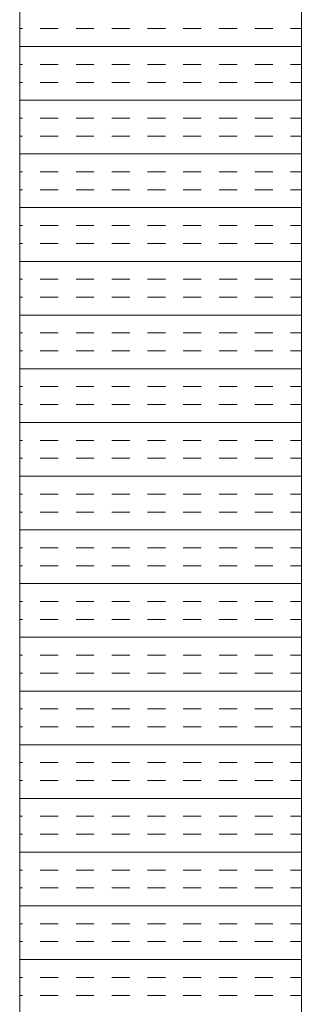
# Model space of a CAD drawing. Extents: x 3940905 to 4145695, y 925352 to 1109797.
# Tile 617 of 656: x 4014628 to 4014678, y 1101005 to 1101179. Entities that reach past the tile are written whole.
import ezdxf

# ---------------------------------------------------------------- set-up
doc = ezdxf.new("R2010")
doc.units = 0
doc.header["$LTSCALE"] = 750
doc.header["$MEASUREMENT"] = 0
doc.layers.add('CKD Equipments', color=252, linetype='CONTINUOUS', lineweight=0)

msp = doc.modelspace()

# ---------------------------------------------------------------- linework, layer by layer
at = {"layer": 'CKD Equipments'}
for p, q in [((4014678.36, 1100653.98), (4014678.36, 1101353.98)), ((4014628.36, 1100703.98), (4014628.36, 1101303.98))]:
    msp.add_line(p, q, dxfattribs=at)
at = {"layer": 'CKD Equipments', "color": 4, "linetype": 'Continuous'}
for p, q in [((4014628.84, 1101177.7), (4014628.36, 1101177.7)), ((4014635.19, 1101177.7), (4014632.01, 1101177.7)), ((4014641.54, 1101177.7), (4014638.36, 1101177.7)), ((4014647.89, 1101177.7), (4014644.71, 1101177.7)), ((4014654.24, 1101177.7), (4014651.06, 1101177.7)), ((4014660.59, 1101177.7), (4014657.41, 1101177.7)), ((4014666.94, 1101177.7), (4014663.76, 1101177.7)), ((4014673.29, 1101177.7), (4014670.11, 1101177.7)), ((4014678.36, 1101177.7), (4014676.46, 1101177.7)), ((4014678.36, 1101174.52), (4014628.36, 1101174.52)), ((4014628.84, 1101171.35), (4014628.36, 1101171.35)), ((4014635.19, 1101171.35), (4014632.01, 1101171.35)), ((4014641.54, 1101171.35), (4014638.36, 1101171.35)), ((4014647.89, 1101171.35), (4014644.71, 1101171.35)), ((4014654.24, 1101171.35), (4014651.06, 1101171.35)), ((4014660.59, 1101171.35), (4014657.41, 1101171.35)), ((4014666.94, 1101171.35), (4014663.76, 1101171.35)), ((4014673.29, 1101171.35), (4014670.11, 1101171.35)), ((4014678.36, 1101171.35), (4014676.46, 1101171.35)), ((4014628.84, 1101168.17), (4014628.36, 1101168.17)), ((4014635.19, 1101168.17), (4014632.01, 1101168.17)), ((4014641.54, 1101168.17), (4014638.36, 1101168.17)), ((4014647.89, 1101168.17), (4014644.71, 1101168.17)), ((4014654.24, 1101168.17), (4014651.06, 1101168.17)), ((4014660.59, 1101168.17), (4014657.41, 1101168.17)), ((4014666.94, 1101168.17), (4014663.76, 1101168.17)), ((4014673.29, 1101168.17), (4014670.11, 1101168.17)), ((4014678.36, 1101168.17), (4014676.46, 1101168.17)), ((4014678.36, 1101165), (4014628.36, 1101165)), ((4014628.84, 1101161.82), (4014628.36, 1101161.82)), ((4014635.19, 1101161.82), (4014632.01, 1101161.82)), ((4014641.54, 1101161.82), (4014638.36, 1101161.82)), ((4014647.89, 1101161.82), (4014644.71, 1101161.82)), ((4014654.24, 1101161.82), (4014651.06, 1101161.82)), ((4014660.59, 1101161.82), (4014657.41, 1101161.82)), ((4014666.94, 1101161.82), (4014663.76, 1101161.82)), ((4014673.29, 1101161.82), (4014670.11, 1101161.82)), ((4014678.36, 1101161.82), (4014676.46, 1101161.82)), ((4014628.84, 1101158.65), (4014628.36, 1101158.65)), ((4014635.19, 1101158.65), (4014632.01, 1101158.65)), ((4014641.54, 1101158.65), (4014638.36, 1101158.65)), ((4014647.89, 1101158.65), (4014644.71, 1101158.65)), ((4014654.24, 1101158.65), (4014651.06, 1101158.65)), ((4014660.59, 1101158.65), (4014657.41, 1101158.65)), ((4014666.94, 1101158.65), (4014663.76, 1101158.65)), ((4014673.29, 1101158.65), (4014670.11, 1101158.65)), ((4014678.36, 1101158.65), (4014676.46, 1101158.65)), ((4014678.36, 1101155.47), (4014628.36, 1101155.47)), ((4014628.84, 1101152.3), (4014628.36, 1101152.3)), ((4014635.19, 1101152.3), (4014632.01, 1101152.3)), ((4014641.54, 1101152.3), (4014638.36, 1101152.3)), ((4014647.89, 1101152.3), (4014644.71, 1101152.3)), ((4014654.24, 1101152.3), (4014651.06, 1101152.3)), ((4014660.59, 1101152.3), (4014657.41, 1101152.3)), ((4014666.94, 1101152.3), (4014663.76, 1101152.3)), ((4014673.29, 1101152.3), (4014670.11, 1101152.3)), ((4014678.36, 1101152.3), (4014676.46, 1101152.3)), ((4014628.84, 1101149.12), (4014628.36, 1101149.12)), ((4014635.19, 1101149.12), (4014632.01, 1101149.12)), ((4014641.54, 1101149.12), (4014638.36, 1101149.12)), ((4014647.89, 1101149.12), (4014644.71, 1101149.12)), ((4014654.24, 1101149.12), (4014651.06, 1101149.12)), ((4014660.59, 1101149.12), (4014657.41, 1101149.12)), ((4014666.94, 1101149.12), (4014663.76, 1101149.12)), ((4014673.29, 1101149.12), (4014670.11, 1101149.12)), ((4014678.36, 1101149.12), (4014676.46, 1101149.12)), ((4014678.36, 1101145.95), (4014628.36, 1101145.95)), ((4014628.84, 1101142.77), (4014628.36, 1101142.77)), ((4014635.19, 1101142.77), (4014632.01, 1101142.77)), ((4014641.54, 1101142.77), (4014638.36, 1101142.77)), ((4014647.89, 1101142.77), (4014644.71, 1101142.77)), ((4014654.24, 1101142.77), (4014651.06, 1101142.77)), ((4014660.59, 1101142.77), (4014657.41, 1101142.77)), ((4014666.94, 1101142.77), (4014663.76, 1101142.77)), ((4014673.29, 1101142.77), (4014670.11, 1101142.77)), ((4014678.36, 1101142.77), (4014676.46, 1101142.77)), ((4014628.84, 1101139.6), (4014628.36, 1101139.6)), ((4014635.19, 1101139.6), (4014632.01, 1101139.6)), ((4014641.54, 1101139.6), (4014638.36, 1101139.6)), ((4014647.89, 1101139.6), (4014644.71, 1101139.6)), ((4014654.24, 1101139.6), (4014651.06, 1101139.6)), ((4014660.59, 1101139.6), (4014657.41, 1101139.6)), ((4014666.94, 1101139.6), (4014663.76, 1101139.6)), ((4014673.29, 1101139.6), (4014670.11, 1101139.6)), ((4014678.36, 1101139.6), (4014676.46, 1101139.6)), ((4014678.36, 1101136.42), (4014628.36, 1101136.42)), ((4014628.84, 1101133.25), (4014628.36, 1101133.25)), ((4014635.19, 1101133.25), (4014632.01, 1101133.25)), ((4014641.54, 1101133.25), (4014638.36, 1101133.25)), ((4014647.89, 1101133.25), (4014644.71, 1101133.25)), ((4014654.24, 1101133.25), (4014651.06, 1101133.25)), ((4014660.59, 1101133.25), (4014657.41, 1101133.25)), ((4014666.94, 1101133.25), (4014663.76, 1101133.25)), ((4014673.29, 1101133.25), (4014670.11, 1101133.25)), ((4014678.36, 1101133.25), (4014676.46, 1101133.25)), ((4014628.84, 1101130.07), (4014628.36, 1101130.07)), ((4014635.19, 1101130.07), (4014632.01, 1101130.07)), ((4014641.54, 1101130.07), (4014638.36, 1101130.07)), ((4014647.89, 1101130.07), (4014644.71, 1101130.07)), ((4014654.24, 1101130.07), (4014651.06, 1101130.07)), ((4014660.59, 1101130.07), (4014657.41, 1101130.07)), ((4014666.94, 1101130.07), (4014663.76, 1101130.07)), ((4014673.29, 1101130.07), (4014670.11, 1101130.07)), ((4014678.36, 1101130.07), (4014676.46, 1101130.07)), ((4014678.36, 1101126.9), (4014628.36, 1101126.9)), ((4014628.84, 1101123.72), (4014628.36, 1101123.72)), ((4014635.19, 1101123.72), (4014632.01, 1101123.72)), ((4014641.54, 1101123.72), (4014638.36, 1101123.72)), ((4014647.89, 1101123.72), (4014644.71, 1101123.72)), ((4014654.24, 1101123.72), (4014651.06, 1101123.72)), ((4014660.59, 1101123.72), (4014657.41, 1101123.72)), ((4014666.94, 1101123.72), (4014663.76, 1101123.72)), ((4014673.29, 1101123.72), (4014670.11, 1101123.72)), ((4014678.36, 1101123.72), (4014676.46, 1101123.72)), ((4014628.84, 1101120.55), (4014628.36, 1101120.55)), ((4014635.19, 1101120.55), (4014632.01, 1101120.55)), ((4014641.54, 1101120.55), (4014638.36, 1101120.55)), ((4014647.89, 1101120.55), (4014644.71, 1101120.55)), ((4014654.24, 1101120.55), (4014651.06, 1101120.55)), ((4014660.59, 1101120.55), (4014657.41, 1101120.55)), ((4014666.94, 1101120.55), (4014663.76, 1101120.55)), ((4014673.29, 1101120.55), (4014670.11, 1101120.55)), ((4014678.36, 1101120.55), (4014676.46, 1101120.55)), ((4014678.36, 1101117.37), (4014628.36, 1101117.37)), ((4014628.84, 1101114.2), (4014628.36, 1101114.2)), ((4014635.19, 1101114.2), (4014632.01, 1101114.2)), ((4014641.54, 1101114.2), (4014638.36, 1101114.2)), ((4014647.89, 1101114.2), (4014644.71, 1101114.2)), ((4014654.24, 1101114.2), (4014651.06, 1101114.2)), ((4014660.59, 1101114.2), (4014657.41, 1101114.2)), ((4014666.94, 1101114.2), (4014663.76, 1101114.2)), ((4014673.29, 1101114.2), (4014670.11, 1101114.2)), ((4014678.36, 1101114.2), (4014676.46, 1101114.2)), ((4014628.84, 1101111.02), (4014628.36, 1101111.02)), ((4014635.19, 1101111.02), (4014632.01, 1101111.02)), ((4014641.54, 1101111.02), (4014638.36, 1101111.02)), ((4014647.89, 1101111.02), (4014644.71, 1101111.02)), ((4014654.24, 1101111.02), (4014651.06, 1101111.02)), ((4014660.59, 1101111.02), (4014657.41, 1101111.02)), ((4014666.94, 1101111.02), (4014663.76, 1101111.02)), ((4014673.29, 1101111.02), (4014670.11, 1101111.02)), ((4014678.36, 1101111.02), (4014676.46, 1101111.02)), ((4014678.36, 1101107.85), (4014628.36, 1101107.85)), ((4014628.84, 1101104.67), (4014628.36, 1101104.67)), ((4014635.19, 1101104.67), (4014632.01, 1101104.67)), ((4014641.54, 1101104.67), (4014638.36, 1101104.67)), ((4014647.89, 1101104.67), (4014644.71, 1101104.67)), ((4014654.24, 1101104.67), (4014651.06, 1101104.67)), ((4014660.59, 1101104.67), (4014657.41, 1101104.67)), ((4014666.94, 1101104.67), (4014663.76, 1101104.67)), ((4014673.29, 1101104.67), (4014670.11, 1101104.67)), ((4014678.36, 1101104.67), (4014676.46, 1101104.67)), ((4014628.84, 1101101.5), (4014628.36, 1101101.5)), ((4014635.19, 1101101.5), (4014632.01, 1101101.5)), ((4014641.54, 1101101.5), (4014638.36, 1101101.5)), ((4014647.89, 1101101.5), (4014644.71, 1101101.5)), ((4014654.24, 1101101.5), (4014651.06, 1101101.5)), ((4014660.59, 1101101.5), (4014657.41, 1101101.5)), ((4014666.94, 1101101.5), (4014663.76, 1101101.5)), ((4014673.29, 1101101.5), (4014670.11, 1101101.5)), ((4014678.36, 1101101.5), (4014676.46, 1101101.5)), ((4014678.36, 1101098.32), (4014628.36, 1101098.32)), ((4014628.84, 1101095.15), (4014628.36, 1101095.15)), ((4014635.19, 1101095.15), (4014632.01, 1101095.15)), ((4014641.54, 1101095.15), (4014638.36, 1101095.15)), ((4014647.89, 1101095.15), (4014644.71, 1101095.15)), ((4014654.24, 1101095.15), (4014651.06, 1101095.15)), ((4014660.59, 1101095.15), (4014657.41, 1101095.15)), ((4014666.94, 1101095.15), (4014663.76, 1101095.15)), ((4014673.29, 1101095.15), (4014670.11, 1101095.15)), ((4014678.36, 1101095.15), (4014676.46, 1101095.15)), ((4014628.84, 1101091.97), (4014628.36, 1101091.97)), ((4014635.19, 1101091.97), (4014632.01, 1101091.97)), ((4014641.54, 1101091.97), (4014638.36, 1101091.97)), ((4014647.89, 1101091.97), (4014644.71, 1101091.97)), ((4014654.24, 1101091.97), (4014651.06, 1101091.97)), ((4014660.59, 1101091.97), (4014657.41, 1101091.97)), ((4014666.94, 1101091.97), (4014663.76, 1101091.97)), ((4014673.29, 1101091.97), (4014670.11, 1101091.97)), ((4014678.36, 1101091.97), (4014676.46, 1101091.97)), ((4014678.36, 1101088.8), (4014628.36, 1101088.8)), ((4014628.84, 1101085.62), (4014628.36, 1101085.62)), ((4014635.19, 1101085.62), (4014632.01, 1101085.62)), ((4014641.54, 1101085.62), (4014638.36, 1101085.62)), ((4014647.89, 1101085.62), (4014644.71, 1101085.62)), ((4014654.24, 1101085.62), (4014651.06, 1101085.62)), ((4014660.59, 1101085.62), (4014657.41, 1101085.62)), ((4014666.94, 1101085.62), (4014663.76, 1101085.62)), ((4014673.29, 1101085.62), (4014670.11, 1101085.62)), ((4014678.36, 1101085.62), (4014676.46, 1101085.62)), ((4014628.84, 1101082.45), (4014628.36, 1101082.45)), ((4014635.19, 1101082.45), (4014632.01, 1101082.45)), ((4014641.54, 1101082.45), (4014638.36, 1101082.45)), ((4014647.89, 1101082.45), (4014644.71, 1101082.45)), ((4014654.24, 1101082.45), (4014651.06, 1101082.45)), ((4014660.59, 1101082.45), (4014657.41, 1101082.45)), ((4014666.94, 1101082.45), (4014663.76, 1101082.45)), ((4014673.29, 1101082.45), (4014670.11, 1101082.45)), ((4014678.36, 1101082.45), (4014676.46, 1101082.45)), ((4014678.36, 1101079.27), (4014628.36, 1101079.27)), ((4014628.84, 1101076.1), (4014628.36, 1101076.1)), ((4014635.19, 1101076.1), (4014632.01, 1101076.1)), ((4014641.54, 1101076.1), (4014638.36, 1101076.1)), ((4014647.89, 1101076.1), (4014644.71, 1101076.1)), ((4014654.24, 1101076.1), (4014651.06, 1101076.1)), ((4014660.59, 1101076.1), (4014657.41, 1101076.1)), ((4014666.94, 1101076.1), (4014663.76, 1101076.1)), ((4014673.29, 1101076.1), (4014670.11, 1101076.1)), ((4014678.36, 1101076.1), (4014676.46, 1101076.1)), ((4014628.84, 1101072.92), (4014628.36, 1101072.92)), ((4014635.19, 1101072.92), (4014632.01, 1101072.92)), ((4014641.54, 1101072.92), (4014638.36, 1101072.92)), ((4014647.89, 1101072.92), (4014644.71, 1101072.92)), ((4014654.24, 1101072.92), (4014651.06, 1101072.92)), ((4014660.59, 1101072.92), (4014657.41, 1101072.92)), ((4014666.94, 1101072.92), (4014663.76, 1101072.92)), ((4014673.29, 1101072.92), (4014670.11, 1101072.92)), ((4014678.36, 1101072.92), (4014676.46, 1101072.92)), ((4014678.36, 1101069.75), (4014628.36, 1101069.75)), ((4014628.84, 1101066.57), (4014628.36, 1101066.57)), ((4014635.19, 1101066.57), (4014632.01, 1101066.57)), ((4014641.54, 1101066.57), (4014638.36, 1101066.57)), ((4014647.89, 1101066.57), (4014644.71, 1101066.57)), ((4014654.24, 1101066.57), (4014651.06, 1101066.57)), ((4014660.59, 1101066.57), (4014657.41, 1101066.57)), ((4014666.94, 1101066.57), (4014663.76, 1101066.57)), ((4014673.29, 1101066.57), (4014670.11, 1101066.57)), ((4014678.36, 1101066.57), (4014676.46, 1101066.57)), ((4014628.84, 1101063.4), (4014628.36, 1101063.4)), ((4014635.19, 1101063.4), (4014632.01, 1101063.4)), ((4014641.54, 1101063.4), (4014638.36, 1101063.4)), ((4014647.89, 1101063.4), (4014644.71, 1101063.4)), ((4014654.24, 1101063.4), (4014651.06, 1101063.4)), ((4014660.59, 1101063.4), (4014657.41, 1101063.4)), ((4014666.94, 1101063.4), (4014663.76, 1101063.4)), ((4014673.29, 1101063.4), (4014670.11, 1101063.4)), ((4014678.36, 1101063.4), (4014676.46, 1101063.4)), ((4014678.36, 1101060.22), (4014628.36, 1101060.22)), ((4014628.84, 1101057.05), (4014628.36, 1101057.05)), ((4014635.19, 1101057.05), (4014632.01, 1101057.05)), ((4014641.54, 1101057.05), (4014638.36, 1101057.05)), ((4014647.89, 1101057.05), (4014644.71, 1101057.05)), ((4014654.24, 1101057.05), (4014651.06, 1101057.05)), ((4014660.59, 1101057.05), (4014657.41, 1101057.05)), ((4014666.94, 1101057.05), (4014663.76, 1101057.05)), ((4014673.29, 1101057.05), (4014670.11, 1101057.05)), ((4014678.36, 1101057.05), (4014676.46, 1101057.05)), ((4014628.84, 1101053.87), (4014628.36, 1101053.87)), ((4014635.19, 1101053.87), (4014632.01, 1101053.87)), ((4014641.54, 1101053.87), (4014638.36, 1101053.87)), ((4014647.89, 1101053.87), (4014644.71, 1101053.87)), ((4014654.24, 1101053.87), (4014651.06, 1101053.87)), ((4014660.59, 1101053.87), (4014657.41, 1101053.87)), ((4014666.94, 1101053.87), (4014663.76, 1101053.87)), ((4014673.29, 1101053.87), (4014670.11, 1101053.87)), ((4014678.36, 1101053.87), (4014676.46, 1101053.87)), ((4014678.36, 1101050.7), (4014628.36, 1101050.7)), ((4014628.84, 1101047.52), (4014628.36, 1101047.52)), ((4014635.19, 1101047.52), (4014632.01, 1101047.52)), ((4014641.54, 1101047.52), (4014638.36, 1101047.52)), ((4014647.89, 1101047.52), (4014644.71, 1101047.52)), ((4014654.24, 1101047.52), (4014651.06, 1101047.52)), ((4014660.59, 1101047.52), (4014657.41, 1101047.52)), ((4014666.94, 1101047.52), (4014663.76, 1101047.52)), ((4014673.29, 1101047.52), (4014670.11, 1101047.52)), ((4014678.36, 1101047.52), (4014676.46, 1101047.52)), ((4014628.84, 1101044.35), (4014628.36, 1101044.35)), ((4014635.19, 1101044.35), (4014632.01, 1101044.35)), ((4014641.54, 1101044.35), (4014638.36, 1101044.35)), ((4014647.89, 1101044.35), (4014644.71, 1101044.35)), ((4014654.24, 1101044.35), (4014651.06, 1101044.35)), ((4014660.59, 1101044.35), (4014657.41, 1101044.35)), ((4014666.94, 1101044.35), (4014663.76, 1101044.35)), ((4014673.29, 1101044.35), (4014670.11, 1101044.35)), ((4014678.36, 1101044.35), (4014676.46, 1101044.35)), ((4014678.36, 1101041.17), (4014628.36, 1101041.17)), ((4014628.84, 1101038), (4014628.36, 1101038)), ((4014635.19, 1101038), (4014632.01, 1101038)), ((4014641.54, 1101038), (4014638.36, 1101038)), ((4014647.89, 1101038), (4014644.71, 1101038)), ((4014654.24, 1101038), (4014651.06, 1101038)), ((4014660.59, 1101038), (4014657.41, 1101038)), ((4014666.94, 1101038), (4014663.76, 1101038)), ((4014673.29, 1101038), (4014670.11, 1101038)), ((4014678.36, 1101038), (4014676.46, 1101038)), ((4014628.84, 1101034.82), (4014628.36, 1101034.82)), ((4014635.19, 1101034.82), (4014632.01, 1101034.82)), ((4014641.54, 1101034.82), (4014638.36, 1101034.82)), ((4014647.89, 1101034.82), (4014644.71, 1101034.82)), ((4014654.24, 1101034.82), (4014651.06, 1101034.82)), ((4014660.59, 1101034.82), (4014657.41, 1101034.82)), ((4014666.94, 1101034.82), (4014663.76, 1101034.82)), ((4014673.29, 1101034.82), (4014670.11, 1101034.82)), ((4014678.36, 1101034.82), (4014676.46, 1101034.82)), ((4014678.36, 1101031.65), (4014628.36, 1101031.65)), ((4014628.84, 1101028.47), (4014628.36, 1101028.47)), ((4014635.19, 1101028.47), (4014632.01, 1101028.47)), ((4014641.54, 1101028.47), (4014638.36, 1101028.47)), ((4014647.89, 1101028.47), (4014644.71, 1101028.47)), ((4014654.24, 1101028.47), (4014651.06, 1101028.47)), ((4014660.59, 1101028.47), (4014657.41, 1101028.47)), ((4014666.94, 1101028.47), (4014663.76, 1101028.47)), ((4014673.29, 1101028.47), (4014670.11, 1101028.47)), ((4014678.36, 1101028.47), (4014676.46, 1101028.47)), ((4014628.84, 1101025.3), (4014628.36, 1101025.3)), ((4014635.19, 1101025.3), (4014632.01, 1101025.3)), ((4014641.54, 1101025.3), (4014638.36, 1101025.3)), ((4014647.89, 1101025.3), (4014644.71, 1101025.3)), ((4014654.24, 1101025.3), (4014651.06, 1101025.3)), ((4014660.59, 1101025.3), (4014657.41, 1101025.3)), ((4014666.94, 1101025.3), (4014663.76, 1101025.3)), ((4014673.29, 1101025.3), (4014670.11, 1101025.3)), ((4014678.36, 1101025.3), (4014676.46, 1101025.3)), ((4014678.36, 1101022.12), (4014628.36, 1101022.12)), ((4014628.84, 1101018.95), (4014628.36, 1101018.95)), ((4014635.19, 1101018.95), (4014632.01, 1101018.95)), ((4014641.54, 1101018.95), (4014638.36, 1101018.95)), ((4014647.89, 1101018.95), (4014644.71, 1101018.95)), ((4014654.24, 1101018.95), (4014651.06, 1101018.95)), ((4014660.59, 1101018.95), (4014657.41, 1101018.95)), ((4014666.94, 1101018.95), (4014663.76, 1101018.95)), ((4014673.29, 1101018.95), (4014670.11, 1101018.95)), ((4014678.36, 1101018.95), (4014676.46, 1101018.95)), ((4014628.84, 1101015.77), (4014628.36, 1101015.77)), ((4014635.19, 1101015.77), (4014632.01, 1101015.77)), ((4014641.54, 1101015.77), (4014638.36, 1101015.77)), ((4014647.89, 1101015.77), (4014644.71, 1101015.77)), ((4014654.24, 1101015.77), (4014651.06, 1101015.77)), ((4014660.59, 1101015.77), (4014657.41, 1101015.77)), ((4014666.94, 1101015.77), (4014663.76, 1101015.77)), ((4014673.29, 1101015.77), (4014670.11, 1101015.77)), ((4014678.36, 1101015.77), (4014676.46, 1101015.77)), ((4014678.36, 1101012.6), (4014628.36, 1101012.6)), ((4014628.84, 1101009.42), (4014628.36, 1101009.42)), ((4014635.19, 1101009.42), (4014632.01, 1101009.42)), ((4014641.54, 1101009.42), (4014638.36, 1101009.42)), ((4014647.89, 1101009.42), (4014644.71, 1101009.42)), ((4014654.24, 1101009.42), (4014651.06, 1101009.42)), ((4014660.59, 1101009.42), (4014657.41, 1101009.42)), ((4014666.94, 1101009.42), (4014663.76, 1101009.42)), ((4014673.29, 1101009.42), (4014670.11, 1101009.42)), ((4014678.36, 1101009.42), (4014676.46, 1101009.42)), ((4014628.84, 1101006.25), (4014628.36, 1101006.25)), ((4014635.19, 1101006.25), (4014632.01, 1101006.25)), ((4014641.54, 1101006.25), (4014638.36, 1101006.25)), ((4014647.89, 1101006.25), (4014644.71, 1101006.25)), ((4014654.24, 1101006.25), (4014651.06, 1101006.25)), ((4014660.59, 1101006.25), (4014657.41, 1101006.25)), ((4014666.94, 1101006.25), (4014663.76, 1101006.25)), ((4014673.29, 1101006.25), (4014670.11, 1101006.25)), ((4014678.36, 1101006.25), (4014676.46, 1101006.25))]:
    msp.add_line(p, q, dxfattribs=at)

doc.saveas('drawing.dxf')
